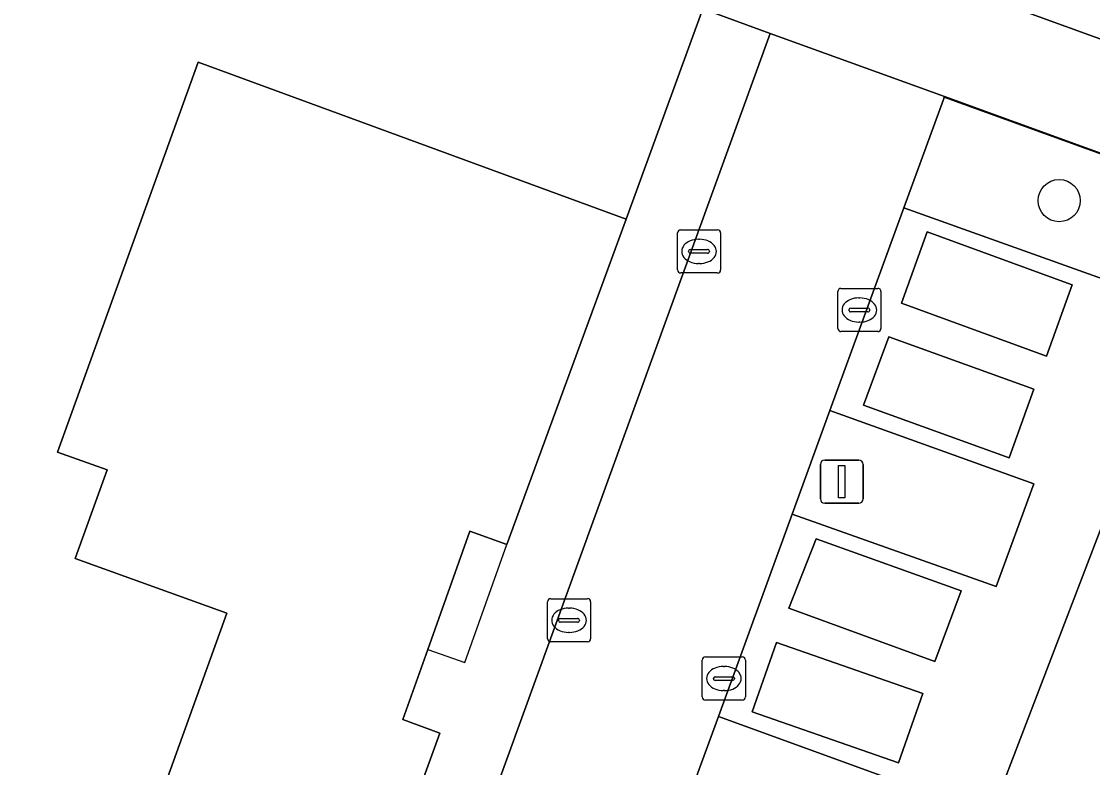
# Model space of a CAD drawing. Extents: x 155275 to 156265, y 382654 to 383635.
# Drawn here: x 156008.72 to 156033.52, y 383164 to 383181.26 of the extents above; entities that cross this region are included whole.
import ezdxf

# ---------------------------------------------------------------- set-up
doc = ezdxf.new("R2010")
doc.units = 0
for name, color, linetype in [('IMGEO_Boom', 7, 'Continuous'), ('IMGEO_Erf', 7, 'Continuous'), ('IMGEO_Groenvoorziening', 7, 'Continuous'), ('IMGEO_Haag', 7, 'Continuous'), ('IMGEO_Kolk', 7, 'Continuous'), ('IMGEO_Lichtmast', 7, 'Continuous'), ('IMGEO_Pand', 7, 'Continuous'), ('IMGEO_Pand_overbouw', 7, 'Continuous'), ('IMGEO_Parkeervlak_open', 7, 'Continuous'), ('IMGEO_Rijbaan_lokaal_open', 7, 'Continuous'), ('IMGEO_Voetpad_open', 7, 'Continuous')]:
    doc.layers.add(name, color=color, linetype=linetype)

msp = doc.modelspace()

# ---------------------------------------------------------------- linework, layer by layer
at = {"layer": 'IMGEO_Boom'}
msp.add_circle((156032.744, 383177.116), 0.489, dxfattribs=at)
at = {"layer": 'IMGEO_Erf'}
for points in [[(155972.176, 383167.996), (156008.808, 383154.64), (156013.469, 383167.565), (156009.96, 383168.831), (156010.7, 383170.884), (156009.554, 383171.297), (156012.808, 383180.321), (156022.719, 383176.684), (156024.49, 383181.551), (155960.614, 383204.698)], [(156101.596, 383153.469), (156074.168, 383163.435), (156036.634, 383177.153), (156025.63, 383148.455), (156055.509, 383137.651)]]:
    msp.add_lwpolyline(points, dxfattribs=at)
at = {"layer": 'IMGEO_Groenvoorziening'}
for points in [[(156074.969, 383166.382), (155960.416, 383208.185), (155960.153, 383207.493), (156037.858, 383179.351), (156065.383, 383169.298), (156074.766, 383165.893), (156097.818, 383157.376), (156098.116, 383157.903), (156097.306, 383158.199)], [(156034.81, 383177.8), (156030.083, 383179.51), (156030.065, 383179.459), (156029.149, 383176.949), (156033.853, 383175.269)], [(156027.437, 383172.256), (156026.563, 383169.859), (156031.287, 383168.183), (156032.155, 383170.563)], [(156024.855, 383165.176), (156023.987, 383162.798), (156028.724, 383161.094), (156029.545, 383163.47)]]:
    msp.add_lwpolyline(points, close=True, dxfattribs=at)
at = {"layer": 'IMGEO_Haag'}
msp.add_lwpolyline([(156074.969, 383166.382), (155960.416, 383208.185), (155960.153, 383207.493), (156037.858, 383179.351), (156065.383, 383169.298), (156074.766, 383165.893), (156097.818, 383157.376), (156098.116, 383157.903), (156097.306, 383158.199)], close=True, dxfattribs=at)
at = {"layer": 'IMGEO_Kolk'}
for p, q in [((156023.904, 383175.515), (156023.904, 383176.367)), ((156023.979, 383176.441), (156024.831, 383176.441)), ((156024.905, 383176.367), (156024.905, 383175.515)), ((156024.392, 383176.221), (156024.417, 383176.221)), ((156024.163, 383175.935), (156024.163, 383175.947)), ((156024.601, 383175.898), (156024.203, 383175.898)), ((156024.206, 383175.984), (156024.604, 383175.984)), ((156024.647, 383175.947), (156024.647, 383175.935)), ((156024.415, 383175.661), (156024.39, 383175.661)), ((156024.831, 383175.441), (156023.979, 383175.441)), ((156027.616, 383174.159), (156027.616, 383175.011)), ((156027.691, 383175.085), (156028.543, 383175.085)), ((156028.617, 383175.011), (156028.617, 383174.159)), ((156028.104, 383174.865), (156028.129, 383174.865)), ((156027.875, 383174.579), (156027.875, 383174.591)), ((156028.313, 383174.542), (156027.915, 383174.542)), ((156027.918, 383174.628), (156028.316, 383174.628)), ((156028.359, 383174.591), (156028.359, 383174.579)), ((156028.127, 383174.305), (156028.102, 383174.305)), ((156028.543, 383174.085), (156027.691, 383174.085)), ((156020.894, 383166.978), (156020.894, 383167.83)), ((156020.969, 383167.904), (156021.821, 383167.904)), ((156021.895, 383167.83), (156021.895, 383166.978)), ((156021.382, 383167.684), (156021.407, 383167.684)), ((156021.153, 383167.398), (156021.153, 383167.41)), ((156021.591, 383167.361), (156021.193, 383167.361)), ((156021.196, 383167.447), (156021.594, 383167.447)), ((156021.637, 383167.41), (156021.637, 383167.398)), ((156021.405, 383167.124), (156021.38, 383167.124)), ((156021.821, 383166.904), (156020.969, 383166.904)), ((156024.48, 383165.63), (156024.48, 383166.482)), ((156024.555, 383166.556), (156025.407, 383166.556)), ((156024.968, 383166.336), (156024.993, 383166.336)), ((156025.481, 383166.482), (156025.481, 383165.63)), ((156024.782, 383166.099), (156025.18, 383166.099)), ((156024.739, 383166.05), (156024.739, 383166.062)), ((156025.177, 383166.013), (156024.779, 383166.013)), ((156025.223, 383166.062), (156025.223, 383166.05)), ((156024.991, 383165.776), (156024.966, 383165.776)), ((156025.407, 383165.556), (156024.555, 383165.556))]:
    msp.add_line(p, q, dxfattribs=at)
for points in [[(156023.904, 383175.515), (156023.904, 383176.367)], [(156023.979, 383176.441), (156024.831, 383176.441)], [(156024.905, 383176.367), (156024.905, 383175.515)], [(156024.831, 383175.441), (156023.979, 383175.441)], [(156027.616, 383174.159), (156027.616, 383175.011)], [(156027.691, 383175.085), (156028.543, 383175.085)], [(156028.617, 383175.011), (156028.617, 383174.159)], [(156028.543, 383174.085), (156027.691, 383174.085)], [(156020.894, 383166.978), (156020.894, 383167.83)], [(156020.969, 383167.904), (156021.821, 383167.904)], [(156021.895, 383167.83), (156021.895, 383166.978)], [(156021.821, 383166.904), (156020.969, 383166.904)], [(156024.48, 383165.63), (156024.48, 383166.482)], [(156024.555, 383166.556), (156025.407, 383166.556)], [(156025.481, 383166.482), (156025.481, 383165.63)], [(156025.407, 383165.556), (156024.555, 383165.556)]]:
    msp.add_lwpolyline(points, dxfattribs=at)
for centre, radius, start, end in [((156023.981, 383176.365), 0.0765, 91.552, 178.448), ((156023.981, 383176.365), 0.0765, 91.552, 178.448), ((156024.829, 383176.365), 0.0765, 1.552, 88.448), ((156024.829, 383176.365), 0.0765, 1.552, 88.448), ((156024.203, 383175.944), 0.0403, 85.8775, 175.7526), ((156024.2, 383175.934), 0.0366, 178.938, 274.7102), ((156024.604, 383175.941), 0.043, 264.8664, 352.4533), ((156024.608, 383175.946), 0.0386, 1.7309, 96.639), ((156023.981, 383175.517), 0.0765, 181.552, 268.448), ((156023.981, 383175.517), 0.0765, 181.552, 268.448), ((156024.829, 383175.517), 0.0765, 271.552, 358.448), ((156024.829, 383175.517), 0.0765, 271.552, 358.448), ((156027.693, 383175.009), 0.0765, 91.552, 178.448), ((156027.693, 383175.009), 0.0765, 91.552, 178.448), ((156028.541, 383175.009), 0.0765, 1.552, 88.448), ((156028.541, 383175.009), 0.0765, 1.552, 88.448), ((156027.915, 383174.588), 0.0403, 85.8775, 175.7526), ((156027.912, 383174.578), 0.0366, 178.938, 274.7102), ((156028.316, 383174.585), 0.043, 264.8664, 352.4533), ((156028.32, 383174.59), 0.0386, 1.7309, 96.639), ((156027.693, 383174.161), 0.0765, 181.552, 268.448), ((156027.693, 383174.161), 0.0765, 181.552, 268.448), ((156028.541, 383174.161), 0.0765, 271.552, 358.448), ((156028.541, 383174.161), 0.0765, 271.552, 358.448), ((156020.971, 383167.828), 0.0765, 91.552, 178.448), ((156020.971, 383167.828), 0.0765, 91.552, 178.448), ((156021.819, 383167.828), 0.0765, 1.552, 88.448), ((156021.819, 383167.828), 0.0765, 1.552, 88.448), ((156021.193, 383167.407), 0.0403, 85.8775, 175.7526), ((156021.19, 383167.397), 0.0366, 178.938, 274.7102), ((156021.594, 383167.404), 0.043, 264.8664, 352.4533), ((156021.598, 383167.409), 0.0386, 1.7309, 96.639), ((156020.971, 383166.98), 0.0765, 181.552, 268.448), ((156020.971, 383166.98), 0.0765, 181.552, 268.448), ((156021.819, 383166.98), 0.0765, 271.552, 358.448), ((156021.819, 383166.98), 0.0765, 271.552, 358.448), ((156024.557, 383166.48), 0.0765, 91.552, 178.448), ((156024.557, 383166.48), 0.0765, 91.552, 178.448), ((156025.405, 383166.48), 0.0765, 1.552, 88.448), ((156025.405, 383166.48), 0.0765, 1.552, 88.448), ((156024.779, 383166.059), 0.0403, 85.8775, 175.7526), ((156025.184, 383166.061), 0.0386, 1.7309, 96.639), ((156024.776, 383166.049), 0.0366, 178.938, 274.7102), ((156025.18, 383166.056), 0.043, 264.8664, 352.4533), ((156024.557, 383165.632), 0.0765, 181.552, 268.448), ((156024.557, 383165.632), 0.0765, 181.552, 268.448), ((156025.405, 383165.632), 0.0765, 271.552, 358.448), ((156025.405, 383165.632), 0.0765, 271.552, 358.448)]:
    msp.add_arc(centre, radius, start, end, dxfattribs=at)
for centre, major_axis, ratio, start_param, end_param in [((156024.391, 383175.941), (-0.387, 0.002), 0.722429, 4.712389, 7.853982), ((156024.416, 383175.941), (-0.39, 0.002), 0.717154, 1.570796, 4.712389), ((156028.103, 383174.585), (-0.387, 0.002), 0.722429, 4.712389, 7.853982), ((156028.128, 383174.585), (-0.39, 0.002), 0.717154, 1.570796, 4.712389), ((156021.381, 383167.404), (-0.387, 0.002), 0.722429, 4.712389, 7.853982), ((156021.406, 383167.404), (-0.39, 0.002), 0.717154, 1.570796, 4.712389), ((156024.967, 383166.056), (-0.387, 0.002), 0.722429, 4.712389, 7.853982), ((156024.992, 383166.056), (-0.39, 0.002), 0.717154, 1.570796, 4.712389)]:
    msp.add_ellipse(centre, major_axis=major_axis, ratio=ratio, start_param=start_param, end_param=end_param, dxfattribs=at)
at = {"layer": 'IMGEO_Lichtmast'}
for p, q in [((156027.314, 383171.112), (156028.104, 383171.112)), ((156028.104, 383171.112), (156027.314, 383171.112)), ((156027.214, 383170.212), (156027.214, 383171.012)), ((156027.214, 383171.012), (156027.214, 383170.212)), ((156028.204, 383171.012), (156028.204, 383170.212)), ((156028.204, 383170.212), (156028.204, 383171.012)), ((156028.104, 383170.112), (156027.314, 383170.112)), ((156027.314, 383170.112), (156028.104, 383170.112))]:
    msp.add_line(p, q, dxfattribs=at)
msp.add_lwpolyline([(156027.634, 383170.987), (156027.784, 383170.987), (156027.784, 383170.237), (156027.634, 383170.237), (156027.634, 383170.987)], dxfattribs=at)
for centre, start, end in [((156027.314, 383171.012), 90, 180), ((156027.314, 383171.012), 90, 180), ((156028.104, 383171.012), 0, 90), ((156028.104, 383171.012), 360, 90), ((156027.314, 383170.212), 180, 270), ((156027.314, 383170.212), 180, 270), ((156028.104, 383170.212), 270, 0), ((156028.104, 383170.212), 270, 0)]:
    msp.add_arc(centre, 0.1, start, end, dxfattribs=at)
at = {"layer": 'IMGEO_Pand'}
for points in [[(156022.719, 383176.684), (156012.808, 383180.321), (156009.554, 383171.297), (156010.7, 383170.884), (156009.96, 383168.831), (156013.469, 383167.565), (156008.808, 383154.64), (156012.189, 383153.421)], [(156014.689, 383154.587), (156018.403, 383164.793), (156017.543, 383165.106), (156018.124, 383166.731), (156019.098, 383169.465), (156019.956, 383169.154), (156022.719, 383176.684)]]:
    msp.add_lwpolyline(points, dxfattribs=at)
at = {"layer": 'IMGEO_Pand_overbouw'}
msp.add_lwpolyline([(156019.956, 383169.154), (156019.098, 383169.465), (156018.124, 383166.731), (156018.981, 383166.425)], close=True, dxfattribs=at)
at = {"layer": 'IMGEO_Parkeervlak_open'}
for points in [[(156029.688, 383176.392), (156029.092, 383174.742), (156032.448, 383173.52), (156033.048, 383175.168), (156032.938, 383175.202)], [(156028.213, 383172.383), (156031.582, 383171.166), (156032.16, 383172.754), (156028.803, 383173.967)], [(156029.868, 383166.452), (156030.473, 383168.082), (156027.114, 383169.291), (156026.486, 383167.682)], [(156029.583, 383165.709), (156026.197, 383166.891), (156025.637, 383165.286), (156029.023, 383164.104)]]:
    msp.add_lwpolyline(points, close=True, dxfattribs=at)
at = {"layer": 'IMGEO_Rijbaan_lokaal_open'}
msp.add_lwpolyline([(156030.065, 383179.459), (156030.083, 383179.51), (156030.088, 383179.523), (156026.054, 383180.984), (156015.561, 383152.095), (156019.556, 383150.651), (156020.462, 383153.134), (156021.434, 383155.799), (156022.27, 383158.091), (156023.987, 383162.798), (156024.855, 383165.176), (156026.563, 383169.859), (156027.437, 383172.256), (156029.149, 383176.949)], close=True, dxfattribs=at)
at = {"layer": 'IMGEO_Voetpad_open'}
for points in [[(156097.818, 383157.376), (156074.766, 383165.893), (156065.383, 383169.298), (156037.858, 383179.351), (155960.153, 383207.493), (155959.882, 383207.591), (155935.37, 383201.918), (155916.505, 383197.707), (155916.517, 383197.656), (155917.181, 383194.714), (155918.996, 383195.114), (155926.763, 383196.906), (155932.885, 383198.296), (155932.881, 383198.314), (155933.038, 383198.35), (155940.605, 383200.092), (155960.614, 383204.698), (156024.49, 383181.551), (156026.054, 383180.984), (156030.088, 383179.523), (156036.634, 383177.153), (156074.168, 383163.435), (156101.596, 383153.469)], [(155939.913, 383198.183), (155958.269, 383171.269), (156013.627, 383151.189), (156014.151, 383152.605), (156015.561, 383152.095), (156026.054, 383180.984), (156024.49, 383181.551), (156022.719, 383176.684), (156019.956, 383169.154), (156019.098, 383169.465), (156018.124, 383166.731), (156017.543, 383165.106), (156018.403, 383164.793), (156014.689, 383154.587)]]:
    msp.add_lwpolyline(points, dxfattribs=at)
for points in [[(156036.634, 383177.153), (156030.088, 383179.523), (156030.083, 383179.51), (156034.81, 383177.8), (156033.853, 383175.269), (156029.149, 383176.949), (156027.437, 383172.256), (156032.155, 383170.563), (156031.287, 383168.183), (156026.563, 383169.859), (156024.855, 383165.176), (156029.545, 383163.47), (156028.724, 383161.094), (156023.987, 383162.798), (156022.27, 383158.091), (156026.988, 383156.397), (156025.724, 383152.94), (156025.172, 383151.43), (156024.264, 383148.949), (156025.63, 383148.455)], [(156032.448, 383173.52), (156029.092, 383174.742), (156029.688, 383176.392), (156032.938, 383175.202), (156033.048, 383175.168)], [(156028.213, 383172.383), (156028.803, 383173.967), (156032.16, 383172.754), (156031.582, 383171.166)], [(156029.868, 383166.452), (156026.486, 383167.682), (156027.114, 383169.291), (156030.473, 383168.082)], [(156029.583, 383165.709), (156029.023, 383164.104), (156025.637, 383165.286), (156026.197, 383166.891)]]:
    msp.add_lwpolyline(points, close=True, dxfattribs=at)

doc.saveas('drawing.dxf')
